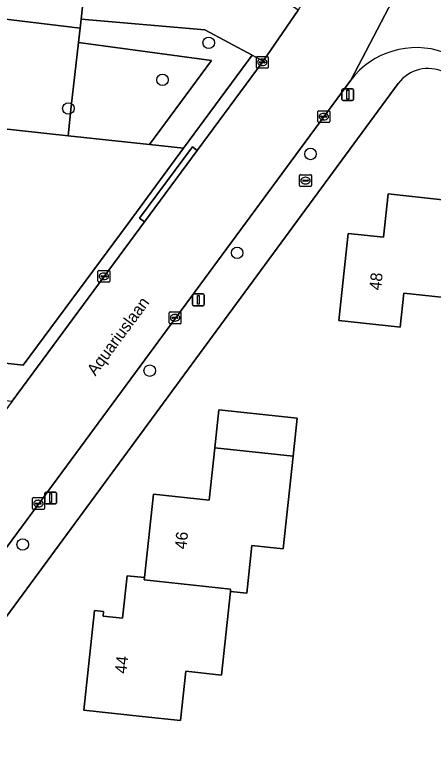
# Model space of a CAD drawing. Extents: x 162396 to 163643, y 386452 to 387406.
# Drawn here: x 162865.4 to 162900.9, y 386868.4 to 386930.2 of the extents above; entities that cross this region are included whole.
import ezdxf

# ---------------------------------------------------------------- set-up
doc = ezdxf.new("R2010")
doc.units = 0
for name, color, linetype in [('IMGEO_Boom', 7, 'Continuous'), ('IMGEO_Brandkraan', 7, 'Continuous'), ('IMGEO_Erf', 7, 'Continuous'), ('IMGEO_Groenvoorziening', 7, 'Continuous'), ('IMGEO_Kolk', 7, 'Continuous'), ('IMGEO_Lichtmast', 7, 'Continuous'), ('IMGEO_Openbare_ruimte_label', 7, 'Continuous'), ('IMGEO_Pand', 7, 'Continuous'), ('IMGEO_Pand_nummerreeks', 7, 'Continuous'), ('IMGEO_Rijbaan_lokaal_open', 7, 'Continuous'), ('IMGEO_Voetpad_open', 7, 'Continuous')]:
    doc.layers.add(name, color=color, linetype=linetype)

msp = doc.modelspace()

# ---------------------------------------------------------------- linework, layer by layer
at = {"layer": 'IMGEO_Boom'}
for centre in [(162881.877, 386927.759), (162877.957, 386924.62), (162869.974, 386922.184), (162890.515, 386918.327), (162884.29, 386909.926), (162876.874, 386899.924), (162866.098, 386885.157)]:
    msp.add_circle(centre, 0.489, dxfattribs=at)
at = {"layer": 'IMGEO_Brandkraan'}
for p, q in [((162889.59, 386915.641), (162889.59, 386916.493)), ((162889.665, 386916.567), (162890.517, 386916.567)), ((162890.078, 386916.347), (162890.103, 386916.347)), ((162890.591, 386916.493), (162890.591, 386915.641)), ((162889.849, 386916.061), (162889.849, 386916.073)), ((162890.287, 386916.024), (162889.889, 386916.024)), ((162889.892, 386916.11), (162890.29, 386916.11)), ((162890.101, 386915.787), (162890.076, 386915.787)), ((162890.333, 386916.073), (162890.333, 386916.061)), ((162890.517, 386915.567), (162889.665, 386915.567))]:
    msp.add_line(p, q, dxfattribs=at)
for points in [[(162889.59, 386915.641), (162889.59, 386916.493)], [(162889.665, 386916.567), (162890.517, 386916.567)], [(162890.591, 386916.493), (162890.591, 386915.641)], [(162890.517, 386915.567), (162889.665, 386915.567)]]:
    msp.add_lwpolyline(points, dxfattribs=at)
for centre, radius, start, end in [((162889.667, 386916.491), 0.0765, 91.55205, 178.44795), ((162889.667, 386916.491), 0.0765, 91.55205, 178.44795), ((162890.515, 386916.491), 0.0765, 1.55205, 88.44795), ((162890.515, 386916.491), 0.0765, 1.55205, 88.44795), ((162889.667, 386915.643), 0.0765, 181.55205, 268.44795), ((162889.667, 386915.643), 0.0765, 181.55205, 268.44795), ((162889.889, 386916.07), 0.0403, 85.87752, 175.75265), ((162889.886, 386916.06), 0.0366, 178.93798, 274.71019), ((162890.29, 386916.067), 0.043, 264.86636, 352.45326), ((162890.294, 386916.072), 0.0386, 1.73085, 96.63898), ((162890.515, 386915.643), 0.0765, 271.55205, 358.44795), ((162890.515, 386915.643), 0.0765, 271.55205, 358.44795)]:
    msp.add_arc(centre, radius, start, end, dxfattribs=at)
for centre, major_axis, ratio, start_param, end_param in [((162890.077, 386916.067), (-0.387, 0.002), 0.722429, 4.712389, 7.853982), ((162890.102, 386916.067), (-0.39, 0.002), 0.717154, 1.570796, 4.712389)]:
    msp.add_ellipse(centre, major_axis=major_axis, ratio=ratio, start_param=start_param, end_param=end_param, dxfattribs=at)
at = {"layer": 'IMGEO_Erf'}
for points in [[(162820.477, 386934.559), (162828.236, 386933.706), (162859.945, 386930.347), (162870.971, 386929.009), (162871.058, 386929.777), (162873.936, 386956.547), (162831.24, 386961.405), (162831.565, 386964.807), (162815.68, 386974.834)], [(162897.961, 386924.315), (162846.211, 386853.845), (162843.791, 386850.525), (162842.468, 386848.856)], [(162904.499, 386905.848), (162898.432, 386906.504), (162898.12, 386903.622), (162897.884, 386903.648), (162892.912, 386904.185), (162893.712, 386911.585), (162896.7, 386911.262), (162897.096, 386914.931), (162901.72, 386914.431)]]:
    msp.add_lwpolyline(points, dxfattribs=at)
for points in [[(162879.736, 386918.814), (162876.858, 386919.124), (162869.944, 386919.868), (162863.993, 386920.509), (162863.329, 386914.537), (162862.829, 386910.041), (162861.779, 386910.149), (162861.503, 386907.713), (162862.546, 386907.595), (162861.792, 386900.876), (162866.149, 386900.387), (162875.032, 386912.434)], [(162888.195, 386884.799), (162885.547, 386885.083), (162885.112, 386881.027), (162883.715, 386881.177), (162882.953, 386874.074), (162879.948, 386874.396), (162879.499, 386870.211), (162876.246, 386870.56), (162871.274, 386871.093), (162872.183, 386879.563), (162872.954, 386879.48), (162872.912, 386879.082), (162874.578, 386878.903), (162874.965, 386882.502), (162876.424, 386882.346), (162877.184, 386889.434), (162881.915, 386888.927), (162882.393, 386893.382), (162882.739, 386896.6), (162889.385, 386895.887), (162889.039, 386892.667)]]:
    msp.add_lwpolyline(points, close=True, dxfattribs=at)
msp.add_arc((162900.465, 386922.483), 3.103, 63.34966, 143.8075, dxfattribs=at)
at = {"layer": 'IMGEO_Groenvoorziening'}
msp.add_lwpolyline([(162863.993, 386920.509), (162869.944, 386919.868), (162870.223, 386922.353), (162870.833, 386927.783), (162870.971, 386929.009), (162859.945, 386930.347)], dxfattribs=at)
for points in [[(162885.569, 386926.725), (162881.539, 386928.863), (162871.058, 386929.777), (162870.971, 386929.009), (162870.833, 386927.783), (162882.122, 386926.262), (162876.858, 386919.124), (162879.736, 386918.814)], [(162882.122, 386926.262), (162870.833, 386927.783), (162870.223, 386922.353), (162869.944, 386919.868), (162876.858, 386919.124)]]:
    msp.add_lwpolyline(points, close=True, dxfattribs=at)
at = {"layer": 'IMGEO_Kolk'}
for p, q in [((162885.92, 386925.681), (162885.92, 386926.533)), ((162885.995, 386926.607), (162886.847, 386926.607)), ((162886.222, 386926.15), (162886.62, 386926.15)), ((162886.408, 386926.387), (162886.433, 386926.387)), ((162886.921, 386926.533), (162886.921, 386925.681)), ((162886.847, 386925.607), (162885.995, 386925.607)), ((162886.179, 386926.101), (162886.179, 386926.113)), ((162886.617, 386926.064), (162886.219, 386926.064)), ((162886.431, 386925.827), (162886.406, 386925.827)), ((162886.663, 386926.113), (162886.663, 386926.101)), ((162891.141, 386921.068), (162891.141, 386921.92)), ((162891.216, 386921.994), (162892.068, 386921.994)), ((162892.142, 386921.92), (162892.142, 386921.068)), ((162891.4, 386921.488), (162891.4, 386921.5)), ((162891.838, 386921.451), (162891.44, 386921.451)), ((162891.443, 386921.537), (162891.841, 386921.537)), ((162891.652, 386921.214), (162891.627, 386921.214)), ((162891.629, 386921.774), (162891.654, 386921.774)), ((162891.884, 386921.5), (162891.884, 386921.488)), ((162892.068, 386920.994), (162891.216, 386920.994)), ((162872.486, 386907.51), (162872.486, 386908.362)), ((162872.561, 386908.436), (162873.413, 386908.436)), ((162872.974, 386908.216), (162872.999, 386908.216)), ((162873.487, 386908.362), (162873.487, 386907.51)), ((162872.745, 386907.93), (162872.745, 386907.942)), ((162873.183, 386907.893), (162872.785, 386907.893)), ((162872.788, 386907.979), (162873.186, 386907.979)), ((162872.997, 386907.656), (162872.972, 386907.656)), ((162873.229, 386907.942), (162873.229, 386907.93)), ((162873.413, 386907.436), (162872.561, 386907.436)), ((162878.526, 386903.988), (162878.526, 386904.84)), ((162878.601, 386904.914), (162879.453, 386904.914)), ((162879.014, 386904.694), (162879.039, 386904.694)), ((162879.527, 386904.84), (162879.527, 386903.988)), ((162879.453, 386903.914), (162878.601, 386903.914)), ((162878.785, 386904.408), (162878.785, 386904.42)), ((162879.223, 386904.371), (162878.825, 386904.371)), ((162878.828, 386904.457), (162879.226, 386904.457)), ((162879.037, 386904.134), (162879.012, 386904.134)), ((162879.269, 386904.42), (162879.269, 386904.408)), ((162866.936, 386888.215), (162866.936, 386889.067)), ((162867.011, 386889.141), (162867.863, 386889.141)), ((162867.937, 386889.067), (162867.937, 386888.215)), ((162867.195, 386888.635), (162867.195, 386888.647)), ((162867.633, 386888.598), (162867.235, 386888.598)), ((162867.238, 386888.684), (162867.636, 386888.684)), ((162867.424, 386888.921), (162867.449, 386888.921)), ((162867.679, 386888.647), (162867.679, 386888.635)), ((162867.863, 386888.141), (162867.011, 386888.141)), ((162867.447, 386888.361), (162867.422, 386888.361))]:
    msp.add_line(p, q, dxfattribs=at)
for points in [[(162885.92, 386925.681), (162885.92, 386926.533)], [(162885.995, 386926.607), (162886.847, 386926.607)], [(162886.921, 386926.533), (162886.921, 386925.681)], [(162886.847, 386925.607), (162885.995, 386925.607)], [(162891.141, 386921.068), (162891.141, 386921.92)], [(162891.216, 386921.994), (162892.068, 386921.994)], [(162892.142, 386921.92), (162892.142, 386921.068)], [(162892.068, 386920.994), (162891.216, 386920.994)], [(162872.486, 386907.51), (162872.486, 386908.362)], [(162872.561, 386908.436), (162873.413, 386908.436)], [(162873.487, 386908.362), (162873.487, 386907.51)], [(162873.413, 386907.436), (162872.561, 386907.436)], [(162878.526, 386903.988), (162878.526, 386904.84)], [(162878.601, 386904.914), (162879.453, 386904.914)], [(162879.527, 386904.84), (162879.527, 386903.988)], [(162879.453, 386903.914), (162878.601, 386903.914)], [(162866.936, 386888.215), (162866.936, 386889.067)], [(162867.011, 386889.141), (162867.863, 386889.141)], [(162867.937, 386889.067), (162867.937, 386888.215)], [(162867.863, 386888.141), (162867.011, 386888.141)]]:
    msp.add_lwpolyline(points, dxfattribs=at)
for centre, radius, start, end in [((162885.997, 386926.531), 0.0765, 91.55205, 178.44795), ((162885.997, 386926.531), 0.0765, 91.55205, 178.44795), ((162886.219, 386926.11), 0.0403, 85.87752, 175.75265), ((162886.624, 386926.112), 0.0386, 1.73085, 96.63898), ((162886.845, 386926.531), 0.0765, 1.55205, 88.44795), ((162886.845, 386926.531), 0.0765, 1.55205, 88.44795), ((162885.997, 386925.683), 0.0765, 181.55205, 268.44795), ((162885.997, 386925.683), 0.0765, 181.55205, 268.44795), ((162886.216, 386926.1), 0.0366, 178.93798, 274.71019), ((162886.62, 386926.107), 0.043, 264.86636, 352.45326), ((162886.845, 386925.683), 0.0765, 271.55205, 358.44795), ((162886.845, 386925.683), 0.0765, 271.55205, 358.44795), ((162891.218, 386921.918), 0.0765, 91.55205, 178.44795), ((162891.218, 386921.918), 0.0765, 91.55205, 178.44795), ((162892.066, 386921.918), 0.0765, 1.55205, 88.44795), ((162892.066, 386921.918), 0.0765, 1.55205, 88.44795), ((162891.44, 386921.497), 0.0403, 85.87752, 175.75265), ((162891.437, 386921.487), 0.0366, 178.93798, 274.71019), ((162891.841, 386921.494), 0.043, 264.86636, 352.45326), ((162891.845, 386921.499), 0.0386, 1.73085, 96.63898), ((162891.218, 386921.07), 0.0765, 181.55205, 268.44795), ((162891.218, 386921.07), 0.0765, 181.55205, 268.44795), ((162892.066, 386921.07), 0.0765, 271.55205, 358.44795), ((162892.066, 386921.07), 0.0765, 271.55205, 358.44795), ((162872.563, 386908.36), 0.0765, 91.55205, 178.44795), ((162872.563, 386908.36), 0.0765, 91.55205, 178.44795), ((162873.411, 386908.36), 0.0765, 1.55205, 88.44795), ((162873.411, 386908.36), 0.0765, 1.55205, 88.44795), ((162872.785, 386907.939), 0.0403, 85.87752, 175.75265), ((162872.782, 386907.929), 0.0366, 178.93798, 274.71019), ((162873.186, 386907.936), 0.043, 264.86636, 352.45326), ((162873.19, 386907.941), 0.0386, 1.73085, 96.63898), ((162872.563, 386907.512), 0.0765, 181.55205, 268.44795), ((162872.563, 386907.512), 0.0765, 181.55205, 268.44795), ((162873.411, 386907.512), 0.0765, 271.55205, 358.44795), ((162873.411, 386907.512), 0.0765, 271.55205, 358.44795), ((162878.603, 386904.838), 0.0765, 91.55205, 178.44795), ((162878.603, 386904.838), 0.0765, 91.55205, 178.44795), ((162879.451, 386904.838), 0.0765, 1.55205, 88.44795), ((162879.451, 386904.838), 0.0765, 1.55205, 88.44795), ((162878.603, 386903.99), 0.0765, 181.55205, 268.44795), ((162878.603, 386903.99), 0.0765, 181.55205, 268.44795), ((162878.825, 386904.417), 0.0403, 85.87752, 175.75265), ((162878.822, 386904.407), 0.0366, 178.93798, 274.71019), ((162879.226, 386904.414), 0.043, 264.86636, 352.45326), ((162879.23, 386904.419), 0.0386, 1.73085, 96.63898), ((162879.451, 386903.99), 0.0765, 271.55205, 358.44795), ((162879.451, 386903.99), 0.0765, 271.55205, 358.44795), ((162867.013, 386889.065), 0.0765, 91.55205, 178.44795), ((162867.013, 386889.065), 0.0765, 91.55205, 178.44795), ((162867.861, 386889.065), 0.0765, 1.55205, 88.44795), ((162867.861, 386889.065), 0.0765, 1.55205, 88.44795), ((162867.235, 386888.644), 0.0403, 85.87752, 175.75265), ((162867.232, 386888.634), 0.0366, 178.93798, 274.71019), ((162867.636, 386888.641), 0.043, 264.86636, 352.45326), ((162867.64, 386888.646), 0.0386, 1.73085, 96.63898), ((162867.013, 386888.217), 0.0765, 181.55205, 268.44795), ((162867.013, 386888.217), 0.0765, 181.55205, 268.44795), ((162867.861, 386888.217), 0.0765, 271.55205, 358.44795), ((162867.861, 386888.217), 0.0765, 271.55205, 358.44795)]:
    msp.add_arc(centre, radius, start, end, dxfattribs=at)
for centre, major_axis, ratio, start_param, end_param in [((162886.407, 386926.107), (-0.387, 0.002), 0.722429, 4.712389, 7.853982), ((162886.432, 386926.107), (-0.39, 0.002), 0.717154, 1.570796, 4.712389), ((162891.628, 386921.494), (-0.387, 0.002), 0.722429, 4.712389, 7.853982), ((162891.653, 386921.494), (-0.39, 0.002), 0.717154, 1.570796, 4.712389), ((162872.973, 386907.936), (-0.387, 0.002), 0.722429, 4.712389, 7.853982), ((162872.998, 386907.936), (-0.39, 0.002), 0.717154, 1.570796, 4.712389), ((162879.013, 386904.414), (-0.387, 0.002), 0.722429, 4.712389, 7.853982), ((162879.038, 386904.414), (-0.39, 0.002), 0.717154, 1.570796, 4.712389), ((162867.423, 386888.641), (-0.387, 0.002), 0.722429, 4.712389, 7.853982), ((162867.448, 386888.641), (-0.39, 0.002), 0.717154, 1.570796, 4.712389)]:
    msp.add_ellipse(centre, major_axis=major_axis, ratio=ratio, start_param=start_param, end_param=end_param, dxfattribs=at)
at = {"layer": 'IMGEO_Lichtmast'}
for p, q in [((162893.185, 386922.959), (162893.185, 386923.759)), ((162893.185, 386923.759), (162893.185, 386922.959)), ((162893.285, 386923.859), (162894.075, 386923.859)), ((162894.075, 386923.859), (162893.285, 386923.859)), ((162894.175, 386923.759), (162894.175, 386922.959)), ((162894.175, 386922.959), (162894.175, 386923.759)), ((162894.075, 386922.859), (162893.285, 386922.859)), ((162893.285, 386922.859), (162894.075, 386922.859)), ((162880.595, 386906.435), (162881.385, 386906.435)), ((162881.385, 386906.435), (162880.595, 386906.435)), ((162880.495, 386905.535), (162880.495, 386906.335)), ((162880.495, 386906.335), (162880.495, 386905.535)), ((162881.485, 386906.335), (162881.485, 386905.535)), ((162881.485, 386905.535), (162881.485, 386906.335)), ((162881.385, 386905.435), (162880.595, 386905.435)), ((162880.595, 386905.435), (162881.385, 386905.435)), ((162867.982, 386888.708), (162867.982, 386889.508)), ((162867.982, 386889.508), (162867.982, 386888.708)), ((162868.082, 386889.608), (162868.872, 386889.608)), ((162868.872, 386889.608), (162868.082, 386889.608)), ((162868.972, 386889.508), (162868.972, 386888.708)), ((162868.972, 386888.708), (162868.972, 386889.508)), ((162868.872, 386888.608), (162868.082, 386888.608)), ((162868.082, 386888.608), (162868.872, 386888.608))]:
    msp.add_line(p, q, dxfattribs=at)
for points in [[(162893.605, 386923.734), (162893.755, 386923.734), (162893.755, 386922.984), (162893.605, 386922.984), (162893.605, 386923.734)], [(162880.915, 386906.31), (162881.065, 386906.31), (162881.065, 386905.56), (162880.915, 386905.56), (162880.915, 386906.31)], [(162868.402, 386889.483), (162868.552, 386889.483), (162868.552, 386888.733), (162868.402, 386888.733), (162868.402, 386889.483)]]:
    msp.add_lwpolyline(points, dxfattribs=at)
for centre, start, end in [((162893.285, 386923.759), 90, 180), ((162893.285, 386923.759), 90, 180), ((162894.075, 386923.759), 0, 90), ((162894.075, 386923.759), 360, 90), ((162893.285, 386922.959), 180, 270), ((162893.285, 386922.959), 180, 270), ((162894.075, 386922.959), 270, 0), ((162894.075, 386922.959), 270, 0), ((162880.595, 386906.335), 90, 180), ((162880.595, 386906.335), 90, 180), ((162881.385, 386906.335), 0, 90), ((162881.385, 386906.335), 360, 90), ((162880.595, 386905.535), 180, 270), ((162880.595, 386905.535), 180, 270), ((162881.385, 386905.535), 270, 0), ((162881.385, 386905.535), 270, 0), ((162868.082, 386889.508), 90, 180), ((162868.082, 386889.508), 90, 180), ((162868.872, 386889.508), 0, 90), ((162868.872, 386889.508), 360, 90), ((162868.082, 386888.708), 180, 270), ((162868.082, 386888.708), 180, 270), ((162868.872, 386888.708), 270, 0), ((162868.872, 386888.708), 270, 0)]:
    msp.add_arc(centre, 0.1, start, end, dxfattribs=at)
at = {"layer": 'IMGEO_Pand'}
for points in [[(162905.555, 386916.262), (162901.96, 386916.65), (162901.72, 386914.431), (162897.096, 386914.931), (162896.7, 386911.262), (162893.712, 386911.585), (162892.912, 386904.185), (162897.884, 386903.648), (162898.12, 386903.622), (162898.432, 386906.504), (162904.499, 386905.848), (162904.542, 386906.251)], [(162889.039, 386892.667), (162889.385, 386895.887), (162882.739, 386896.6), (162882.393, 386893.382)], [(162889.039, 386892.667), (162882.393, 386893.382), (162881.915, 386888.927), (162877.184, 386889.434), (162876.424, 386882.346), (162876.403, 386882.154), (162883.735, 386881.368), (162883.715, 386881.177), (162885.112, 386881.027), (162885.547, 386885.083), (162888.195, 386884.799)], [(162883.715, 386881.177), (162883.735, 386881.368), (162876.403, 386882.154), (162876.424, 386882.346), (162874.965, 386882.502), (162874.578, 386878.903), (162872.912, 386879.082), (162872.954, 386879.48), (162872.183, 386879.563), (162871.274, 386871.093), (162876.246, 386870.56), (162879.499, 386870.211), (162879.948, 386874.396), (162882.953, 386874.074)]]:
    msp.add_lwpolyline(points, close=True, dxfattribs=at)
at = {"layer": 'IMGEO_Rijbaan_lokaal_open'}
for points in [[(162905.275, 386970.114), (162896.686, 386945.321), (162895.855, 386943.119), (162893.112, 386936.994), (162889.469, 386930.55), (162886.5, 386926.213), (162886.42, 386926.104), (162880.904, 386918.631), (162876.426, 386912.565), (162865.209, 386897.338), (162862.122, 386893.167), (162861.282, 386892.024), (162858.659, 386888.439), (162838.248, 386860.664)], [(162879.796, 386938.098), (162881.688, 386952.153), (162882.094, 386955.725), (162873.936, 386956.547), (162871.058, 386929.777), (162881.539, 386928.863), (162885.569, 386926.725), (162886.5, 386926.213), (162889.469, 386930.55), (162888.485, 386931.218), (162880.863, 386935.89)], [(162843.687, 386856.331), (162855.142, 386871.885), (162857.371, 386874.915), (162862.085, 386881.321), (162864.331, 386884.373), (162869.41, 386891.274), (162875.27, 386899.237), (162893.927, 386924.59), (162901.627, 386939.333)], [(162901.627, 386939.333), (162893.927, 386924.59)]]:
    msp.add_lwpolyline(points, dxfattribs=at)
msp.add_arc((162899.48, 386920.402), 6.955, 70.28915, 142.9802, dxfattribs=at)
at = {"layer": 'IMGEO_Voetpad_open'}
for points in [[(162880.497, 386918.932), (162880.904, 386918.631), (162886.42, 386926.104), (162886.5, 386926.213), (162885.569, 386926.725), (162879.736, 386918.814), (162875.032, 386912.434), (162866.149, 386900.387), (162861.792, 386900.876), (162861.784, 386900.803), (162861.769, 386900.673), (162852.19, 386901.76), (162849.358, 386902.082), (162849.375, 386902.235), (162849.171, 386902.261), (162840.803, 386903.164), (162836.35, 386903.69), (162835.924, 386900.293), (162865.209, 386897.338), (162876.426, 386912.565), (162876.015, 386912.869)], [(162876.426, 386912.565), (162880.904, 386918.631), (162880.497, 386918.932), (162876.015, 386912.869)]]:
    msp.add_lwpolyline(points, close=True, dxfattribs=at)
for points in [[(162893.927, 386924.59), (162875.27, 386899.237), (162869.41, 386891.274), (162864.331, 386884.373), (162862.085, 386881.321), (162857.371, 386874.915), (162855.142, 386871.885), (162843.687, 386856.331), (162841.937, 386853.992), (162840.414, 386851.933)], [(162842.468, 386848.856), (162843.791, 386850.525), (162846.211, 386853.845), (162897.961, 386924.315)]]:
    msp.add_lwpolyline(points, dxfattribs=at)
for centre, radius, start, end in [((162899.48, 386920.402), 6.955, 70.28915, 142.9802), ((162900.465, 386922.483), 3.103, 63.34966, 143.8075)]:
    msp.add_arc(centre, radius, start, end, dxfattribs=at)

# ---------------------------------------------------------------- texts
at = {"layer": 'IMGEO_Openbare_ruimte_label'}
msp.add_text('Aquariuslaan', height=1, rotation=53.54279, dxfattribs=at).set_placement((162872.263, 386899.422))
at = {"layer": 'IMGEO_Pand_nummerreeks'}
for s, rotation, p in [('48', 83.82983, (162896.484, 386906.714)), ('46', 83.88102, (162879.976, 386884.718)), ('44', 83.87529, (162874.901, 386874.157))]:
    msp.add_text(s, height=1, rotation=rotation, dxfattribs=at).set_placement(p)

doc.saveas('drawing.dxf')
